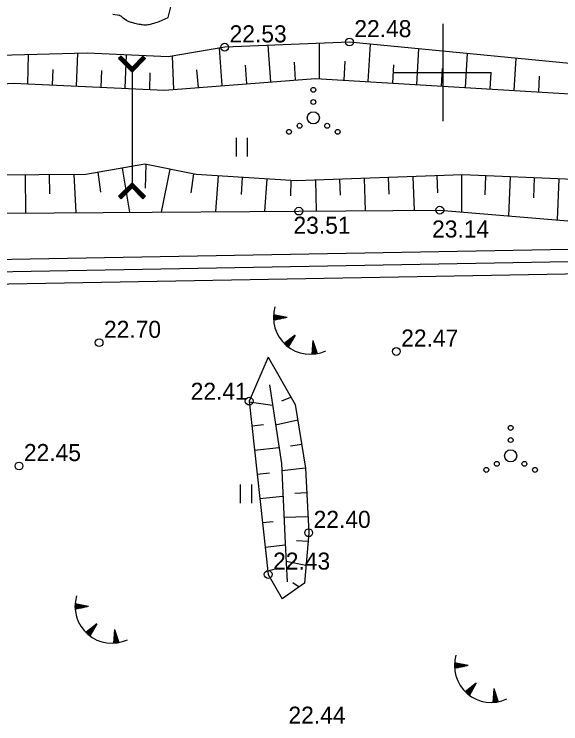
# Model space of a CAD drawing. Extents: x 509422 to 615075, y 6525431 to 6565970.
# Drawn here: x 513364.8 to 513409.7, y 6565846.5 to 6565904.8 of the extents above; entities that cross this region are included whole.
import ezdxf

# ---------------------------------------------------------------- set-up
doc = ezdxf.new("R2010")
doc.units = 0
for name, color, linetype in [('HALJASTUS', 7, 'Continuous'), ('HORISONTAAL', 7, 'Continuous'), ('KORGUS', 7, 'Continuous'), ('PIIR', 7, 'Continuous'), ('PIIR_TM', 7, 'Continuous'), ('RELJEEF', 7, 'Continuous'), ('TRUUP', 7, 'Continuous'), ('VORK', 7, 'Continuous')]:
    doc.layers.add(name, color=color, linetype=linetype)

msp = doc.modelspace()

# ---------------------------------------------------------------- linework, layer by layer
at = {"layer": 'HALJASTUS'}
for p, q in [((513383.017, 6565894.633), (513383.017, 6565893.111)), ((513383.927, 6565894.633), (513383.927, 6565893.111)), ((513383.367, 6565866.164), (513383.367, 6565864.642)), ((513384.277, 6565866.164), (513384.277, 6565864.642))]:
    msp.add_line(p, q, dxfattribs=at)
for centre, radius in [((513389.364, 6565898.585), 0.2), ((513389.364, 6565897.585), 0.2), ((513389.364, 6565896.285), 0.5), ((513388.234, 6565895.635), 0.2), ((513390.494, 6565895.635), 0.2), ((513387.364, 6565895.135), 0.2), ((513391.364, 6565895.135), 0.2), ((513405.559, 6565870.82), 0.2), ((513405.559, 6565869.82), 0.2), ((513405.559, 6565868.52), 0.5), ((513404.429, 6565867.87), 0.2), ((513406.689, 6565867.87), 0.2), ((513403.559, 6565867.37), 0.2), ((513407.559, 6565867.37), 0.2)]:
    msp.add_circle(centre, radius, dxfattribs=at)
at = {"layer": 'HORISONTAAL'}
msp.add_lwpolyline([(513372.916, 6565904.803), (513373.414, 6565904.727), (513373.431, 6565904.724), (513373.449, 6565904.718), (513373.465, 6565904.711), (513373.482, 6565904.703), (513373.545, 6565904.665), (513373.56, 6565904.656), (513373.677, 6565904.552), (513373.694, 6565904.536), (513373.711, 6565904.521), (513373.729, 6565904.507), (513373.748, 6565904.494), (513374.017, 6565904.306), (513374.083, 6565904.265), (513374.152, 6565904.228), (513374.224, 6565904.199), (513374.298, 6565904.175), (513374.374, 6565904.155), (513374.45, 6565904.135), (513374.526, 6565904.115), (513374.603, 6565904.095), (513374.695, 6565904.072), (513374.818, 6565904.043), (513374.941, 6565904.015), (513375.065, 6565903.99), (513375.189, 6565903.967), (513375.237, 6565903.959), (513375.344, 6565903.945), (513375.451, 6565903.935), (513375.558, 6565903.934), (513375.665, 6565903.937), (513375.773, 6565903.947), (513375.879, 6565903.96), (513375.985, 6565903.98), (513376.09, 6565904.003), (513376.165, 6565904.022), (513376.307, 6565904.06), (513376.446, 6565904.104), (513376.584, 6565904.154), (513376.72, 6565904.208), (513377.45, 6565904.52), (513377.678, 6565905.391)], dxfattribs=at)
at = {"layer": 'KORGUS'}
for centre in [(513392.326, 6565902.512), (513382.09, 6565902.086), (513388.172, 6565888.627), (513399.742, 6565888.707), (513371.777, 6565877.818), (513396.178, 6565877.099), (513384.097, 6565873.022), (513365.205, 6565867.696), (513388.985, 6565862.209), (513385.66, 6565858.781)]:
    msp.add_circle(centre, 0.32, dxfattribs=at)
at = {"layer": 'PIIR'}
msp.add_lwpolyline([(513442.384, 6565886.056), (512829.322, 6565875.033), (512905.604, 6565720.31), (513290.987, 6565614.399), (513289.987, 6565493.425), (513354.686, 6565477.937), (513483.571, 6565506.952), (513523.89, 6565738.256), (513543.837, 6565852.517)], close=True, dxfattribs=at)
at = {"layer": 'PIIR_TM'}
for points in [[(512906.302, 6565721.155), (512830.916, 6565874.062), (513442.232, 6565885.053), (513542.704, 6565851.838), (513522.905, 6565738.428), (513482.701, 6565507.781), (513354.693, 6565478.963), (513290.993, 6565494.213), (513291.994, 6565615.159)], [(512832.51, 6565873.09), (513442.08, 6565884.05), (513541.57, 6565851.16), (513521.92, 6565738.6), (513481.83, 6565508.61), (513354.7, 6565479.99), (513337.28, 6565484.16), (513292, 6565495), (513293, 6565615.92), (512907, 6565722), (512869.36, 6565798.35)]]:
    msp.add_lwpolyline(points, close=True, dxfattribs=at)
at = {"layer": 'RELJEEF'}
for p, q in [((513385.879, 6565899.238), (513385.648, 6565902.234)), ((513389.868, 6565899.5), (513389.876, 6565902.41)), ((513393.86, 6565899.259), (513394.047, 6565902.344)), ((513369.912, 6565898.893), (513370.034, 6565901.585)), ((513381.891, 6565898.931), (513381.654, 6565902.01)), ((513397.853, 6565899.017), (513398.031, 6565901.954)), ((513401.846, 6565898.776), (513402.014, 6565901.565)), ((513365.916, 6565899.074), (513365.973, 6565901.476)), ((513373.908, 6565898.713), (513374.032, 6565901.45)), ((513377.903, 6565898.624), (513377.797, 6565901.345)), ((513391.958, 6565900.94), (513391.864, 6565899.379)), ((513405.839, 6565898.534), (513405.998, 6565901.175)), ((513383.767, 6565900.618), (513383.885, 6565899.084)), ((513387.777, 6565900.855), (513387.873, 6565899.391)), ((513395.948, 6565900.644), (513395.857, 6565899.138)), ((513367.972, 6565900.257), (513367.914, 6565898.984)), ((513371.972, 6565900.174), (513371.91, 6565898.803)), ((513375.937, 6565899.99), (513375.906, 6565898.623)), ((513379.786, 6565900.223), (513379.897, 6565898.777)), ((513399.936, 6565900.328), (513399.849, 6565898.896)), ((513403.924, 6565900.012), (513403.842, 6565898.655)), ((513407.912, 6565899.697), (513407.835, 6565898.414)), ((513375.59, 6565890.505), (513375.635, 6565892.471)), ((513365.712, 6565891.605), (513365.734, 6565888.472)), ((513367.723, 6565890.052), (513367.712, 6565891.619)), ((513369.712, 6565891.633), (513369.87, 6565888.501)), ((513371.919, 6565890.168), (513371.697, 6565891.819)), ((513373.666, 6565892.166), (513374.268, 6565888.531)), ((513377.596, 6565892.074), (513376.881, 6565888.549)), ((513379.339, 6565890.121), (513379.556, 6565891.676)), ((513381.548, 6565891.522), (513381.338, 6565888.58)), ((513383.453, 6565889.993), (513383.544, 6565891.392)), ((513385.54, 6565891.262), (513385.367, 6565888.608)), ((513387.504, 6565889.877), (513387.536, 6565891.133)), ((513389.534, 6565891.162), (513389.598, 6565888.637)), ((513391.579, 6565889.942), (513391.532, 6565891.234)), ((513393.531, 6565891.305), (513393.626, 6565888.665)), ((513395.578, 6565890.028), (513395.53, 6565891.377)), ((513397.529, 6565891.448), (513397.627, 6565888.692)), ((513399.578, 6565890.113), (513399.527, 6565891.519)), ((513401.526, 6565891.591), (513401.522, 6565888.559)), ((513403.462, 6565889.958), (513403.524, 6565891.514)), ((513405.523, 6565891.431), (513405.39, 6565888.237)), ((513407.453, 6565889.709), (513407.521, 6565891.348)), ((513409.519, 6565891.265), (513409.38, 6565887.905)), ((513386.086, 6565879.907), (513386.284, 6565880.066)), ((513386.086, 6565879.844), (513386.349, 6565880.054)), ((513386.087, 6565879.972), (513386.22, 6565880.079)), ((513386.088, 6565879.781), (513386.413, 6565880.042)), ((513386.089, 6565880.038), (513386.155, 6565880.091)), ((513386.091, 6565879.719), (513386.478, 6565880.029)), ((513387.206, 6565879.888), (513386.093, 6565880.103)), ((513386.114, 6565879.674), (513386.542, 6565880.017)), ((513386.22, 6565879.695), (513386.607, 6565880.004)), ((513386.326, 6565879.716), (513386.671, 6565879.992)), ((513386.432, 6565879.737), (513386.736, 6565879.979)), ((513386.538, 6565879.757), (513386.8, 6565879.967)), ((513386.644, 6565879.778), (513386.865, 6565879.954)), ((513386.75, 6565879.799), (513386.929, 6565879.942)), ((513387.206, 6565879.888), (513386.094, 6565879.67)), ((513386.856, 6565879.82), (513386.993, 6565879.93)), ((513386.962, 6565879.841), (513387.058, 6565879.917)), ((513387.068, 6565879.861), (513387.122, 6565879.905)), ((513387.87, 6565878.448), (513386.981, 6565877.744)), ((513387.87, 6565878.448), (513387.31, 6565877.462)), ((513387.587, 6565877.95), (513387.597, 6565878.232)), ((513387.641, 6565878.044), (513387.649, 6565878.273)), ((513387.694, 6565878.138), (513387.7, 6565878.314)), ((513387.747, 6565878.232), (513387.752, 6565878.354)), ((513387.801, 6565878.326), (513387.803, 6565878.395)), ((513387.028, 6565877.699), (513387.031, 6565877.784)), ((513387.077, 6565877.654), (513387.083, 6565877.825)), ((513387.125, 6565877.611), (513387.134, 6565877.865)), ((513387.174, 6565877.57), (513387.186, 6565877.906)), ((513387.222, 6565877.53), (513387.237, 6565877.947)), ((513387.271, 6565877.492), (513387.288, 6565877.988)), ((513387.321, 6565877.481), (513387.34, 6565878.028)), ((513387.374, 6565877.575), (513387.391, 6565878.069)), ((513387.427, 6565877.669), (513387.443, 6565878.11)), ((513387.481, 6565877.763), (513387.494, 6565878.151)), ((513387.534, 6565877.856), (513387.546, 6565878.191)), ((513389.334, 6565878), (513389.25, 6565876.87)), ((513389.509, 6565877.455), (513389.308, 6565877.653)), ((513389.476, 6565877.558), (513389.313, 6565877.719)), ((513389.443, 6565877.661), (513389.318, 6565877.784)), ((513389.41, 6565877.764), (513389.323, 6565877.85)), ((513389.377, 6565877.867), (513389.328, 6565877.915)), ((513389.334, 6565878), (513389.68, 6565876.921)), ((513389.445, 6565876.885), (513389.264, 6565877.064)), ((513389.509, 6565876.893), (513389.269, 6565877.13)), ((513389.571, 6565876.902), (513389.274, 6565877.195)), ((513389.632, 6565876.912), (513389.279, 6565877.261)), ((513389.673, 6565876.941), (513389.284, 6565877.326)), ((513389.641, 6565877.044), (513389.289, 6565877.391)), ((513389.608, 6565877.146), (513389.294, 6565877.457)), ((513389.575, 6565877.249), (513389.298, 6565877.522)), ((513389.542, 6565877.352), (513389.303, 6565877.588)), ((513389.315, 6565876.873), (513389.254, 6565876.933)), ((513389.381, 6565876.878), (513389.259, 6565876.999)), ((513384.103, 6565872.961), (513386.018, 6565872.687)), ((513386.769, 6565873.032), (513387.523, 6565873.352)), ((513388.081, 6565871.461), (513386.264, 6565871.045)), ((513385.283, 6565871.078), (513384.322, 6565870.973)), ((513387.475, 6565869.334), (513388.406, 6565869.488)), ((513384.54, 6565868.985), (513386.54, 6565869.204)), ((513388.732, 6565867.514), (513386.766, 6565867.306)), ((513385.764, 6565867.107), (513384.758, 6565866.997)), ((513387.842, 6565865.47), (513388.828, 6565865.517)), ((513384.976, 6565865.009), (513386.867, 6565865.216)), ((513386.079, 6565863.118), (513385.195, 6565863.02)), ((513388.923, 6565863.519), (513386.952, 6565863.471)), ((513387.984, 6565861.563), (513388.925, 6565861.523)), ((513385.413, 6565861.032), (513387.061, 6565861.213)), ((513388.752, 6565859.531), (513387.127, 6565859.854)), ((513386.388, 6565859.266), (513385.631, 6565859.044)), ((513387.692, 6565858.126), (513388.192, 6565857.76)), ((513369.799, 6565856.175), (513369.998, 6565856.335)), ((513369.799, 6565856.112), (513370.062, 6565856.322)), ((513369.8, 6565856.24), (513369.933, 6565856.347)), ((513369.801, 6565856.049), (513370.127, 6565856.31)), ((513369.802, 6565856.306), (513369.869, 6565856.359)), ((513369.804, 6565855.987), (513370.191, 6565856.297)), ((513370.919, 6565856.157), (513369.806, 6565856.372)), ((513370.919, 6565856.157), (513369.807, 6565855.938)), ((513369.828, 6565855.942), (513370.256, 6565856.285)), ((513369.934, 6565855.963), (513370.32, 6565856.272)), ((513370.04, 6565855.984), (513370.385, 6565856.26)), ((513370.146, 6565856.005), (513370.449, 6565856.247)), ((513370.252, 6565856.025), (513370.513, 6565856.235)), ((513370.358, 6565856.046), (513370.578, 6565856.222)), ((513370.464, 6565856.067), (513370.642, 6565856.21)), ((513370.57, 6565856.088), (513370.707, 6565856.198)), ((513370.676, 6565856.109), (513370.771, 6565856.185)), ((513370.782, 6565856.13), (513370.836, 6565856.173)), ((513371.583, 6565854.716), (513370.694, 6565854.012)), ((513371.583, 6565854.716), (513371.024, 6565853.73)), ((513371.034, 6565853.749), (513371.053, 6565854.296)), ((513371.087, 6565853.843), (513371.105, 6565854.337)), ((513371.141, 6565853.937), (513371.156, 6565854.378)), ((513371.194, 6565854.031), (513371.208, 6565854.419)), ((513371.247, 6565854.125), (513371.259, 6565854.459)), ((513371.301, 6565854.219), (513371.311, 6565854.5)), ((513371.354, 6565854.312), (513371.362, 6565854.541)), ((513371.407, 6565854.406), (513371.413, 6565854.582)), ((513371.461, 6565854.5), (513371.465, 6565854.623)), ((513371.514, 6565854.594), (513371.516, 6565854.663)), ((513370.741, 6565853.967), (513370.744, 6565854.052)), ((513370.79, 6565853.922), (513370.796, 6565854.093)), ((513370.838, 6565853.879), (513370.847, 6565854.133)), ((513370.887, 6565853.838), (513370.899, 6565854.174)), ((513370.936, 6565853.798), (513370.95, 6565854.215)), ((513370.984, 6565853.76), (513371.002, 6565854.256)), ((513373.048, 6565854.268), (513372.963, 6565853.138)), ((513373.321, 6565853.414), (513373.007, 6565853.725)), ((513373.288, 6565853.517), (513373.012, 6565853.79)), ((513373.255, 6565853.62), (513373.017, 6565853.856)), ((513373.222, 6565853.723), (513373.022, 6565853.921)), ((513373.189, 6565853.826), (513373.027, 6565853.987)), ((513373.156, 6565853.929), (513373.031, 6565854.052)), ((513373.123, 6565854.032), (513373.036, 6565854.118)), ((513373.09, 6565854.135), (513373.041, 6565854.183)), ((513373.048, 6565854.268), (513373.393, 6565853.189)), ((513373.028, 6565853.141), (513372.968, 6565853.201)), ((513373.094, 6565853.147), (513372.973, 6565853.267)), ((513373.159, 6565853.153), (513372.977, 6565853.332)), ((513373.222, 6565853.161), (513372.982, 6565853.398)), ((513373.284, 6565853.17), (513372.987, 6565853.463)), ((513373.345, 6565853.18), (513372.992, 6565853.529)), ((513373.387, 6565853.209), (513372.997, 6565853.594)), ((513373.354, 6565853.312), (513373.002, 6565853.66)), ((513400.944, 6565851.315), (513401.142, 6565851.474)), ((513400.944, 6565851.251), (513401.207, 6565851.461)), ((513400.945, 6565851.379), (513401.078, 6565851.486)), ((513400.946, 6565851.188), (513401.271, 6565851.449)), ((513400.947, 6565851.445), (513401.013, 6565851.499)), ((513400.949, 6565851.126), (513401.336, 6565851.436)), ((513402.064, 6565851.296), (513400.951, 6565851.511)), ((513400.972, 6565851.081), (513401.4, 6565851.424)), ((513401.078, 6565851.102), (513401.465, 6565851.412)), ((513401.184, 6565851.123), (513401.529, 6565851.399)), ((513401.29, 6565851.144), (513401.594, 6565851.387)), ((513402.064, 6565851.296), (513400.952, 6565851.077)), ((513401.396, 6565851.165), (513401.658, 6565851.374)), ((513401.502, 6565851.186), (513401.723, 6565851.362)), ((513401.608, 6565851.206), (513401.787, 6565851.349)), ((513401.714, 6565851.227), (513401.851, 6565851.337)), ((513401.82, 6565851.248), (513401.916, 6565851.324)), ((513401.926, 6565851.269), (513401.98, 6565851.312)), ((513402.728, 6565849.855), (513401.839, 6565849.151)), ((513402.728, 6565849.855), (513402.168, 6565848.87)), ((513402.445, 6565849.358), (513402.455, 6565849.639)), ((513402.499, 6565849.452), (513402.507, 6565849.68)), ((513402.552, 6565849.546), (513402.558, 6565849.721)), ((513402.605, 6565849.64), (513402.61, 6565849.762)), ((513402.659, 6565849.734), (513402.661, 6565849.803)), ((513401.886, 6565849.106), (513401.889, 6565849.191)), ((513401.935, 6565849.061), (513401.941, 6565849.232)), ((513401.983, 6565849.018), (513401.992, 6565849.273)), ((513402.032, 6565848.977), (513402.044, 6565849.313)), ((513402.08, 6565848.937), (513402.095, 6565849.354)), ((513402.129, 6565848.899), (513402.146, 6565849.395)), ((513402.179, 6565848.888), (513402.198, 6565849.436)), ((513402.232, 6565848.982), (513402.249, 6565849.476)), ((513402.285, 6565849.076), (513402.301, 6565849.517)), ((513402.339, 6565849.17), (513402.352, 6565849.558)), ((513402.392, 6565849.264), (513402.404, 6565849.599)), ((513404.192, 6565849.407), (513404.108, 6565848.277)), ((513404.367, 6565848.862), (513404.166, 6565849.061)), ((513404.334, 6565848.965), (513404.171, 6565849.126)), ((513404.301, 6565849.068), (513404.176, 6565849.192)), ((513404.268, 6565849.171), (513404.181, 6565849.257)), ((513404.235, 6565849.274), (513404.186, 6565849.322)), ((513404.192, 6565849.407), (513404.538, 6565848.328)), ((513404.303, 6565848.292), (513404.122, 6565848.471)), ((513404.367, 6565848.3), (513404.127, 6565848.537)), ((513404.429, 6565848.309), (513404.132, 6565848.602)), ((513404.49, 6565848.319), (513404.137, 6565848.668)), ((513404.531, 6565848.348), (513404.142, 6565848.733)), ((513404.498, 6565848.451), (513404.147, 6565848.799)), ((513404.466, 6565848.554), (513404.152, 6565848.864)), ((513404.433, 6565848.657), (513404.156, 6565848.93)), ((513404.4, 6565848.759), (513404.161, 6565848.995)), ((513404.173, 6565848.281), (513404.112, 6565848.34)), ((513404.239, 6565848.286), (513404.117, 6565848.406))]:
    msp.add_line(p, q, dxfattribs=at)
for points in [[(513461.785, 6565895.534), (513451.122, 6565896.761), (513437.958, 6565898.276), (513427.618, 6565899.465), (513415.501, 6565900.245), (513392.326, 6565902.512), (513382.09, 6565902.086), (513377.452, 6565901.285), (513370.788, 6565901.605), (513355.33, 6565901.189), (513345.413, 6565901.722), (513334.873, 6565902.289), (513323.331, 6565900.882), (513316.24, 6565901.042)], [(513115.679, 6565894.54), (513153.82, 6565892.441), (513173.134, 6565894.028), (513192.511, 6565894.123), (513210.829, 6565894.213), (513239.476, 6565896.059), (513256.923, 6565896.059), (513295.339, 6565897.442), (513310.267, 6565896.788), (513319.13, 6565897.908), (513343.847, 6565897.913), (513364.747, 6565899.127), (513377.155, 6565898.566), (513389.54, 6565899.52), (513419.496, 6565897.709), (513439.316, 6565896.51), (513458.864, 6565893.025), (513479.825, 6565889.287), (513493.885, 6565884.311), (513505.224, 6565880.298), (513521.129, 6565875.908), (513536.53, 6565869.989), (513541.655, 6565870.181)], [(513461.816, 6565885.856), (513446.888, 6565887.443), (513431.303, 6565889.717), (513419.841, 6565890.837), (513401.603, 6565891.594), (513387.949, 6565891.106), (513379.739, 6565891.639), (513375.527, 6565892.493), (513370.675, 6565891.639), (513362.945, 6565891.586), (513341.026, 6565890.309), (513335.869, 6565890.008), (513325.686, 6565889.415), (513308.621, 6565889.402)], [(513126.775, 6565881.461), (513157.366, 6565880.16), (513169.961, 6565881.374), (513180.038, 6565883.521), (513195.339, 6565884.922), (513213.766, 6565885.482), (513282.452, 6565886.065), (513294.814, 6565888.014), (513304.517, 6565887.548), (513311.982, 6565887.188), (513324.916, 6565886.566), (513339.971, 6565888.294), (513388.172, 6565888.627), (513399.742, 6565888.707), (513443.451, 6565885.069), (513465.166, 6565880.821), (513482.458, 6565877.438), (513509.37, 6565869.814), (513529.493, 6565862.472), (513534.672, 6565860.582), (513540.98, 6565860.472)], [(513385.66, 6565876.637), (513384.097, 6565873.022), (513385.66, 6565858.781), (513386.792, 6565856.771)], [(513385.66, 6565876.637), (513387.87, 6565872.739), (513388.733, 6565867.506), (513388.985, 6565862.209), (513388.625, 6565858.066), (513386.792, 6565856.771)], [(513385.768, 6565874.358), (513386.738, 6565867.884), (513387.054, 6565861.346), (513387.207, 6565858.181)]]:
    msp.add_lwpolyline(points, dxfattribs=at)
for centre in [(513389.113, 6565879.894), (513372.826, 6565856.162), (513403.971, 6565851.301)]:
    msp.add_arc(centre, 3.027, 163.42341, 295.17451, dxfattribs=at)
at = {"layer": 'TRUUP'}
for p, q in [((513373.581, 6565901.352), (513373.38, 6565901.151)), ((513373.38, 6565901.151), (513374.481, 6565900.05)), ((513373.422, 6565901.192), (513373.462, 6565901.068)), ((513373.461, 6565901.232), (513373.541, 6565900.99)), ((513373.481, 6565901.251), (513374.481, 6565900.251)), ((513373.501, 6565901.271), (513373.62, 6565900.911)), ((513373.54, 6565901.311), (513373.698, 6565900.832)), ((513373.58, 6565901.35), (513373.777, 6565900.754)), ((513373.581, 6565901.352), (513374.481, 6565900.453)), ((513373.657, 6565901.276), (513373.855, 6565900.675)), ((513373.736, 6565901.198), (513373.934, 6565900.597)), ((513373.814, 6565901.119), (513374.012, 6565900.518)), ((513373.893, 6565901.04), (513374.091, 6565900.44)), ((513373.971, 6565900.962), (513374.17, 6565900.361)), ((513374.481, 6565900.453), (513375.38, 6565901.352)), ((513374.481, 6565900.251), (513375.481, 6565901.251)), ((513374.481, 6565900.05), (513375.581, 6565901.151)), ((513374.976, 6565900.948), (513375.076, 6565900.645)), ((513375.016, 6565900.988), (513375.116, 6565900.685)), ((513375.055, 6565901.027), (513375.155, 6565900.725)), ((513375.095, 6565901.067), (513375.195, 6565900.764)), ((513375.135, 6565901.107), (513375.234, 6565900.804)), ((513375.174, 6565901.146), (513375.274, 6565900.843)), ((513375.214, 6565901.186), (513375.314, 6565900.883)), ((513375.253, 6565901.225), (513375.353, 6565900.922)), ((513375.293, 6565901.265), (513375.393, 6565900.962)), ((513375.333, 6565901.304), (513375.432, 6565901.002)), ((513375.372, 6565901.344), (513375.472, 6565901.041)), ((513375.38, 6565901.352), (513375.581, 6565901.151)), ((513375.443, 6565901.289), (513375.512, 6565901.081)), ((513375.521, 6565901.21), (513375.551, 6565901.12)), ((513374.05, 6565900.883), (513374.248, 6565900.282)), ((513374.128, 6565900.805), (513374.327, 6565900.204)), ((513374.207, 6565900.726), (513374.405, 6565900.125)), ((513374.286, 6565900.648), (513374.482, 6565900.052)), ((513374.364, 6565900.569), (513374.522, 6565900.091)), ((513374.443, 6565900.491), (513374.561, 6565900.131)), ((513374.501, 6565900.473), (513374.601, 6565900.17)), ((513374.541, 6565900.513), (513374.641, 6565900.21)), ((513374.58, 6565900.552), (513374.68, 6565900.249)), ((513374.62, 6565900.592), (513374.72, 6565900.289)), ((513374.659, 6565900.631), (513374.759, 6565900.329)), ((513374.699, 6565900.671), (513374.799, 6565900.368)), ((513374.739, 6565900.711), (513374.839, 6565900.408)), ((513374.778, 6565900.75), (513374.878, 6565900.447)), ((513374.818, 6565900.79), (513374.918, 6565900.487)), ((513374.857, 6565900.829), (513374.957, 6565900.527)), ((513374.897, 6565900.869), (513374.997, 6565900.566)), ((513374.937, 6565900.909), (513375.036, 6565900.606)), ((513374.481, 6565900.251), (513374.481, 6565890.74)), ((513374.481, 6565890.941), (513373.38, 6565889.84)), ((513374.481, 6565890.74), (513373.481, 6565889.74)), ((513374.481, 6565890.538), (513373.581, 6565889.639)), ((513374.104, 6565890.161), (513374.004, 6565890.464)), ((513374.143, 6565890.201), (513374.044, 6565890.504)), ((513374.183, 6565890.241), (513374.083, 6565890.543)), ((513374.223, 6565890.28), (513374.123, 6565890.583)), ((513374.262, 6565890.32), (513374.162, 6565890.623)), ((513374.302, 6565890.359), (513374.202, 6565890.662)), ((513374.341, 6565890.399), (513374.241, 6565890.702)), ((513374.381, 6565890.439), (513374.281, 6565890.741)), ((513374.421, 6565890.478), (513374.321, 6565890.781)), ((513374.46, 6565890.518), (513374.36, 6565890.821)), ((513374.519, 6565890.5), (513374.4, 6565890.86)), ((513374.597, 6565890.422), (513374.439, 6565890.9)), ((513374.676, 6565890.343), (513374.479, 6565890.939)), ((513375.581, 6565889.84), (513374.481, 6565890.941)), ((513375.481, 6565889.74), (513374.481, 6565890.74)), ((513375.38, 6565889.639), (513374.481, 6565890.538)), ((513374.754, 6565890.265), (513374.556, 6565890.865)), ((513374.833, 6565890.186), (513374.635, 6565890.787)), ((513374.911, 6565890.107), (513374.713, 6565890.708)), ((513374.99, 6565890.029), (513374.792, 6565890.63)), ((513375.069, 6565889.95), (513374.87, 6565890.551)), ((513375.147, 6565889.872), (513374.949, 6565890.473)), ((513373.44, 6565889.78), (513373.41, 6565889.87)), ((513373.518, 6565889.702), (513373.45, 6565889.91)), ((513373.589, 6565889.647), (513373.489, 6565889.95)), ((513373.629, 6565889.686), (513373.529, 6565889.989)), ((513373.668, 6565889.726), (513373.568, 6565890.029)), ((513373.708, 6565889.766), (513373.608, 6565890.068)), ((513373.748, 6565889.805), (513373.648, 6565890.108)), ((513373.787, 6565889.845), (513373.687, 6565890.148)), ((513373.827, 6565889.884), (513373.727, 6565890.187)), ((513373.866, 6565889.924), (513373.766, 6565890.227)), ((513373.906, 6565889.963), (513373.806, 6565890.266)), ((513373.945, 6565890.003), (513373.846, 6565890.306)), ((513373.985, 6565890.043), (513373.885, 6565890.345)), ((513374.025, 6565890.082), (513373.925, 6565890.385)), ((513374.064, 6565890.122), (513373.964, 6565890.425)), ((513375.226, 6565889.793), (513375.027, 6565890.394)), ((513375.304, 6565889.715), (513375.106, 6565890.316)), ((513375.381, 6565889.64), (513375.185, 6565890.237)), ((513375.421, 6565889.68), (513375.263, 6565890.158)), ((513375.461, 6565889.72), (513375.342, 6565890.08)), ((513375.5, 6565889.759), (513375.42, 6565890.001)), ((513375.54, 6565889.799), (513375.499, 6565889.923)), ((513373.581, 6565889.639), (513373.38, 6565889.84)), ((513375.38, 6565889.639), (513375.581, 6565889.84))]:
    msp.add_line(p, q, dxfattribs=at)
at = {"layer": 'VORK'}
for p, q in [((513400, 6565904), (513400, 6565896)), ((513396, 6565900), (513404, 6565900))]:
    msp.add_line(p, q, dxfattribs=at)

# ---------------------------------------------------------------- texts
at = {"layer": 'KORGUS'}
for s, p in [('22.53 ', (513382.49, 6565902.486)), ('22.48 ', (513392.726, 6565902.912)), ('23.51 ', (513387.733, 6565886.766)), ('23.14 ', (513399.109, 6565886.458)), ('22.70 ', (513372.177, 6565878.218)), ('22.47 ', (513396.578, 6565877.499)), ('22.41 ', (513379.295, 6565873.127)), ('22.45 ', (513365.605, 6565868.096)), ('22.40 ', (513389.385, 6565862.609)), ('22.43 ', (513386.06, 6565859.181)), ('22.44 ', (513387.321, 6565846.527))]:
    msp.add_text(s, height=1.4, dxfattribs=at).set_placement(p)

doc.saveas('drawing.dxf')
